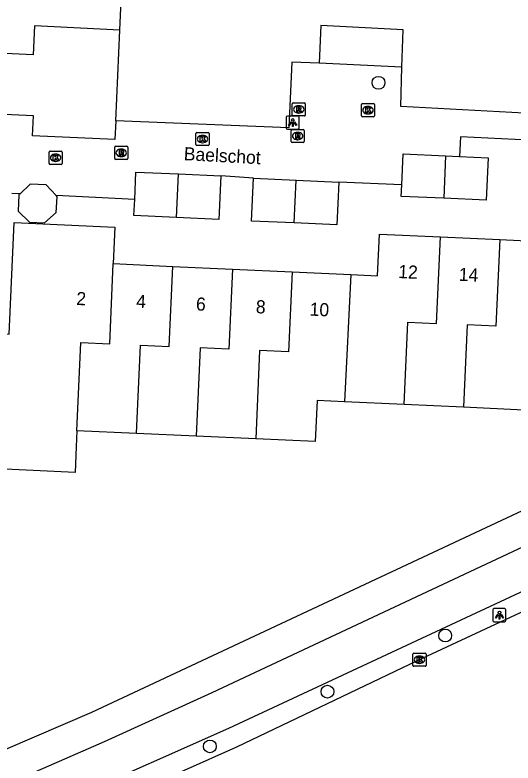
# Model space of a CAD drawing. Extents: x 162990 to 165007, y 383433 to 384336.
# Drawn here: x 164708.8 to 164746.9, y 383580.7 to 383637.8 of the extents above; entities that cross this region are included whole.
import ezdxf

# ---------------------------------------------------------------- set-up
doc = ezdxf.new("R2010")
doc.units = 0
for name, color, linetype in [('IMGEO_Boom', 7, 'Continuous'), ('IMGEO_Fietspad_open', 7, 'Continuous'), ('IMGEO_Kolk', 7, 'Continuous'), ('IMGEO_Lichtpunt', 7, 'Continuous'), ('IMGEO_Openbare_ruimte_label', 7, 'Continuous'), ('IMGEO_Pand', 7, 'Continuous'), ('IMGEO_Pand_nummerreeks', 7, 'Continuous'), ('IMGEO_Rijbaan_lokaal_open', 7, 'Continuous'), ('IMGEO_Rioolput', 7, 'Continuous'), ('IMGEO_Voetpad_open', 7, 'Continuous')]:
    doc.layers.add(name, color=color, linetype=linetype)

msp = doc.modelspace()

# ---------------------------------------------------------------- linework, layer by layer
at = {"layer": 'IMGEO_Boom'}
for centre in [(164736.575, 383632.598), (164741.672, 383590.394), (164732.675, 383586.109), (164723.69, 383581.926)]:
    msp.add_circle(centre, 0.489, dxfattribs=at)
at = {"layer": 'IMGEO_Fietspad_open'}
for points in [[(164782.955, 383613.721), (164775.979, 383610.452), (164723.841, 383586.022), (164715.619, 383582.266), (164697.005, 383574.149), (164624.456, 383545.272), (164601.566, 383536.821), (164581.978, 383530.273), (164571.881, 383527.171), (164553.277, 383521.733), (164543.609, 383519.259), (164542.439, 383519.028)], [(164713.088, 383577.988), (164725.136, 383583.309), (164759.492, 383599.331)]]:
    msp.add_lwpolyline(points, dxfattribs=at)
at = {"layer": 'IMGEO_Kolk'}
for p, q in [((164735.273, 383630.082), (164735.273, 383630.934)), ((164735.348, 383631.008), (164736.2, 383631.008)), ((164735.761, 383630.788), (164735.786, 383630.788)), ((164736.274, 383630.934), (164736.274, 383630.082)), ((164735.784, 383630.228), (164735.759, 383630.228)), ((164736.2, 383630.008), (164735.348, 383630.008)), ((164722.628, 383627.878), (164722.628, 383628.73)), ((164722.703, 383628.804), (164723.555, 383628.804)), ((164723.116, 383628.584), (164723.141, 383628.584)), ((164723.629, 383628.73), (164723.629, 383627.878)), ((164723.139, 383628.024), (164723.114, 383628.024)), ((164711.4, 383626.447), (164711.4, 383627.299)), ((164711.475, 383627.373), (164712.327, 383627.373)), ((164712.401, 383627.299), (164712.401, 383626.447)), ((164723.555, 383627.804), (164722.703, 383627.804)), ((164711.888, 383627.153), (164711.913, 383627.153)), ((164712.327, 383626.373), (164711.475, 383626.373)), ((164711.911, 383626.593), (164711.886, 383626.593)), ((164739.28, 383589.044), (164740.132, 383589.044)), ((164739.205, 383588.118), (164739.205, 383588.97)), ((164739.693, 383588.824), (164739.718, 383588.824)), ((164740.206, 383588.97), (164740.206, 383588.118)), ((164740.132, 383588.044), (164739.28, 383588.044)), ((164739.716, 383588.264), (164739.691, 383588.264))]:
    msp.add_line(p, q, dxfattribs=at)
for points in [[(164735.273, 383630.082), (164735.273, 383630.934)], [(164735.348, 383631.008), (164736.2, 383631.008)], [(164736.274, 383630.934), (164736.274, 383630.082)], [(164735.594, 383630.708), (164735.717, 383630.708), (164735.717, 383630.557), (164735.847, 383630.708), (164736.011, 383630.708), (164735.865, 383630.557), (164736.018, 383630.308), (164735.866, 383630.308), (164735.781, 383630.472), (164735.717, 383630.405), (164735.717, 383630.308), (164735.594, 383630.308), (164735.594, 383630.708)], [(164736.2, 383630.008), (164735.348, 383630.008)], [(164722.628, 383627.878), (164722.628, 383628.73)], [(164722.703, 383628.804), (164723.555, 383628.804)], [(164722.949, 383628.504), (164723.072, 383628.504), (164723.072, 383628.353), (164723.202, 383628.504), (164723.366, 383628.504), (164723.22, 383628.353), (164723.373, 383628.104), (164723.221, 383628.104), (164723.136, 383628.268), (164723.072, 383628.201), (164723.072, 383628.104), (164722.949, 383628.104), (164722.949, 383628.504)], [(164723.629, 383628.73), (164723.629, 383627.878)], [(164711.4, 383626.447), (164711.4, 383627.299)], [(164711.475, 383627.373), (164712.327, 383627.373)], [(164712.401, 383627.299), (164712.401, 383626.447)], [(164723.555, 383627.804), (164722.703, 383627.804)], [(164711.721, 383627.073), (164711.844, 383627.073), (164711.844, 383626.922), (164711.974, 383627.073), (164712.138, 383627.073), (164711.992, 383626.922), (164712.145, 383626.673), (164711.993, 383626.673), (164711.908, 383626.837), (164711.844, 383626.77), (164711.844, 383626.673), (164711.721, 383626.673), (164711.721, 383627.073)], [(164712.327, 383626.373), (164711.475, 383626.373)], [(164739.28, 383589.044), (164740.132, 383589.044)], [(164739.205, 383588.118), (164739.205, 383588.97)], [(164739.526, 383588.744), (164739.649, 383588.744), (164739.649, 383588.593), (164739.779, 383588.744), (164739.943, 383588.744), (164739.797, 383588.593), (164739.95, 383588.344), (164739.798, 383588.344), (164739.713, 383588.508), (164739.649, 383588.441), (164739.649, 383588.344), (164739.526, 383588.344), (164739.526, 383588.744)], [(164740.206, 383588.97), (164740.206, 383588.118)], [(164740.132, 383588.044), (164739.28, 383588.044)]]:
    msp.add_lwpolyline(points, dxfattribs=at)
for centre, start, end in [((164735.35, 383630.932), 91.552, 178.448), ((164735.35, 383630.932), 91.552, 178.448), ((164736.198, 383630.932), 1.552, 88.448), ((164736.198, 383630.932), 1.552, 88.448), ((164735.35, 383630.084), 181.552, 268.448), ((164735.35, 383630.084), 181.552, 268.448), ((164736.198, 383630.084), 271.552, 358.448), ((164736.198, 383630.084), 271.552, 358.448), ((164722.705, 383628.728), 91.552, 178.448), ((164722.705, 383628.728), 91.552, 178.448), ((164723.553, 383628.728), 1.552, 88.448), ((164723.553, 383628.728), 1.552, 88.448), ((164722.705, 383627.88), 181.552, 268.448), ((164722.705, 383627.88), 181.552, 268.448), ((164723.553, 383627.88), 271.552, 358.448), ((164723.553, 383627.88), 271.552, 358.448), ((164711.477, 383627.297), 91.552, 178.448), ((164711.477, 383627.297), 91.552, 178.448), ((164712.325, 383627.297), 1.552, 88.448), ((164712.325, 383627.297), 1.552, 88.448), ((164711.477, 383626.449), 181.552, 268.448), ((164711.477, 383626.449), 181.552, 268.448), ((164712.325, 383626.449), 271.552, 358.448), ((164712.325, 383626.449), 271.552, 358.448), ((164739.282, 383588.968), 91.552, 178.448), ((164739.282, 383588.968), 91.552, 178.448), ((164740.13, 383588.968), 1.552, 88.448), ((164740.13, 383588.968), 1.552, 88.448), ((164739.282, 383588.12), 181.552, 268.448), ((164739.282, 383588.12), 181.552, 268.448), ((164740.13, 383588.12), 271.552, 358.448), ((164740.13, 383588.12), 271.552, 358.448)]:
    msp.add_arc(centre, 0.0765, start, end, dxfattribs=at)
for centre, major_axis, ratio, start_param, end_param in [((164735.76, 383630.508), (-0.387, 0.002), 0.722429, 4.712389, 7.853982), ((164735.785, 383630.508), (-0.39, 0.002), 0.717154, 1.570796, 4.712389), ((164723.115, 383628.304), (-0.387, 0.002), 0.722429, 4.712389, 7.853982), ((164723.14, 383628.304), (-0.39, 0.002), 0.717154, 1.570796, 4.712389), ((164711.887, 383626.873), (-0.387, 0.002), 0.722429, 4.712389, 7.853982), ((164711.912, 383626.873), (-0.39, 0.002), 0.717154, 1.570796, 4.712389), ((164739.692, 383588.544), (-0.387, 0.002), 0.722429, 4.712389, 7.853982), ((164739.717, 383588.544), (-0.39, 0.002), 0.717154, 1.570796, 4.712389)]:
    msp.add_ellipse(centre, major_axis=major_axis, ratio=ratio, start_param=start_param, end_param=end_param, dxfattribs=at)
at = {"layer": 'IMGEO_Lichtpunt'}
for p, q in [((164729.522, 383629.966), (164729.522, 383629.159)), ((164729.522, 383629.966), (164729.522, 383629.159)), ((164730.424, 383630.061), (164729.616, 383630.061)), ((164730.424, 383630.061), (164729.616, 383630.061)), ((164730.518, 383629.159), (164730.518, 383629.966)), ((164730.518, 383629.159), (164730.518, 383629.966)), ((164729.616, 383629.065), (164730.424, 383629.065)), ((164729.616, 383629.065), (164730.424, 383629.065)), ((164746.218, 383592.447), (164745.41, 383592.447)), ((164746.218, 383592.447), (164745.41, 383592.447)), ((164745.316, 383592.352), (164745.316, 383591.545)), ((164745.316, 383592.352), (164745.316, 383591.545)), ((164746.312, 383591.545), (164746.312, 383592.352)), ((164746.312, 383591.545), (164746.312, 383592.352)), ((164745.41, 383591.451), (164746.218, 383591.451)), ((164745.41, 383591.451), (164746.218, 383591.451))]:
    msp.add_line(p, q, dxfattribs=at)
for points in [[(164729.896, 383629.63), (164729.935, 383629.602), (164729.747, 383629.34), (164729.709, 383629.367), (164729.896, 383629.63)], [(164729.998, 383629.582), (164730.045, 383629.582), (164730.045, 383629.26), (164729.998, 383629.26), (164729.998, 383629.582)], [(164730.108, 383629.602), (164730.146, 383629.629), (164730.333, 383629.367), (164730.294, 383629.339), (164730.108, 383629.602)], [(164745.69, 383592.016), (164745.729, 383591.988), (164745.541, 383591.726), (164745.503, 383591.753), (164745.69, 383592.016)], [(164745.792, 383591.968), (164745.839, 383591.968), (164745.839, 383591.646), (164745.792, 383591.646), (164745.792, 383591.968)], [(164745.902, 383591.988), (164745.94, 383592.015), (164746.127, 383591.753), (164746.088, 383591.725), (164745.902, 383591.988)]]:
    msp.add_lwpolyline(points, dxfattribs=at)
for centre in [(164730.021, 383629.764), (164745.815, 383592.15)]:
    msp.add_circle(centre, 0.0994, dxfattribs=at)
for centre, start, end in [((164729.616, 383629.966), 90, 180), ((164729.616, 383629.966), 90, 180), ((164730.424, 383629.966), 0, 90), ((164730.424, 383629.966), 0, 90), ((164729.616, 383629.159), 180, 270), ((164729.616, 383629.159), 180, 270), ((164730.424, 383629.159), 270, 0), ((164730.424, 383629.159), 270, 360), ((164745.41, 383592.352), 90, 180), ((164745.41, 383592.352), 90, 180), ((164746.218, 383592.352), 0, 90), ((164746.218, 383592.352), 0, 90), ((164745.41, 383591.545), 180, 270), ((164745.41, 383591.545), 180, 270), ((164746.218, 383591.545), 270, 0), ((164746.218, 383591.545), 270, 360)]:
    msp.add_arc(centre, 0.0946, start, end, dxfattribs=at)
at = {"layer": 'IMGEO_Pand'}
for points in [[(164716.815, 383636.63), (164717.024, 383641.143)], [(164716.815, 383636.63), (164710.293, 383636.936), (164710.191, 383634.738), (164703.711, 383635.043)], [(164716.492, 383629.687), (164716.815, 383636.63)], [(164738.36, 383633.79), (164738.463, 383636.653), (164732.176, 383636.982), (164732.045, 383634.1)], [(164738.36, 383633.79), (164732.045, 383634.1)], [(164716.492, 383629.687), (164716.426, 383628.267), (164710.134, 383628.56), (164710.204, 383630.069), (164703.494, 383630.381)], [(164738.353, 383624.807), (164738.461, 383627.178), (164741.705, 383627.03)], [(164741.705, 383627.03), (164741.56, 383623.779)], [(164742.772, 383626.981), (164744.952, 383626.882), (164744.804, 383623.631), (164741.56, 383623.779)], [(164741.705, 383627.03), (164742.772, 383626.981)], [(164717.946, 383623.695), (164718.041, 383625.787), (164721.285, 383625.64)], [(164721.135, 383622.315), (164721.285, 383625.64)], [(164721.285, 383625.64), (164724.53, 383625.492)], [(164724.53, 383625.492), (164724.378, 383622.167), (164721.135, 383622.315)], [(164730.135, 383621.894), (164726.872, 383622.043), (164727.021, 383625.317)], [(164727.021, 383625.317), (164730.282, 383625.169)], [(164730.135, 383621.894), (164730.282, 383625.169)], [(164733.546, 383625.02), (164733.397, 383621.745), (164730.135, 383621.894)], [(164730.282, 383625.169), (164733.546, 383625.02)], [(164711.939, 383623.981), (164711.187, 383624.8), (164709.955, 383624.858), (164709.184, 383624.112)], [(164741.56, 383623.779), (164738.313, 383623.927), (164738.353, 383624.807)], [(164709.184, 383624.112), (164709.102, 383624.032), (164709.041, 383622.796), (164709.899, 383621.955), (164711.042, 383621.903), (164711.944, 383622.699), (164712.014, 383623.899), (164711.939, 383623.981)], [(164721.135, 383622.315), (164717.89, 383622.463), (164717.946, 383623.695)], [(164713.532, 383606.029), (164713.476, 383604.795), (164713.388, 383602.85), (164706.421, 383603.167), (164706.509, 383605.112), (164706.89, 383613.484), (164708.359, 383613.417), (164708.746, 383621.938), (164716.438, 383621.588), (164716.311, 383618.791)], [(164734.462, 383617.964), (164736.5, 383617.871), (164736.645, 383621.042), (164741.318, 383620.829)], [(164738.535, 383608.028), (164738.82, 383614.314), (164741.018, 383614.214), (164741.318, 383620.829)], [(164741.318, 383620.829), (164745.842, 383620.623)], [(164745.842, 383620.623), (164745.542, 383614.008), (164743.344, 383614.108), (164743.059, 383607.821)], [(164745.842, 383620.623), (164750.514, 383620.41), (164750.213, 383613.795), (164751.265, 383613.747), (164751.112, 383610.395), (164747.823, 383610.545), (164747.689, 383607.61), (164743.059, 383607.821)], [(164713.532, 383606.029), (164713.837, 383612.776), (164716.035, 383612.675), (164716.311, 383618.791)], [(164716.311, 383618.791), (164720.865, 383618.583)], [(164718.085, 383605.821), (164718.39, 383612.568), (164720.588, 383612.468), (164720.865, 383618.583)], [(164720.865, 383618.583), (164725.416, 383618.376)], [(164725.416, 383618.376), (164725.14, 383612.26), (164722.942, 383612.365), (164722.637, 383605.614)], [(164725.416, 383618.376), (164729.967, 383618.169)], [(164729.967, 383618.169), (164729.692, 383612.052), (164727.494, 383612.16), (164727.189, 383605.406)], [(164729.967, 383618.169), (164734.462, 383617.964)], [(164734.462, 383617.964), (164733.977, 383608.235)], [(164733.977, 383608.235), (164731.882, 383608.331), (164731.739, 383605.199), (164727.189, 383605.406)], [(164738.535, 383608.028), (164733.977, 383608.235)], [(164743.059, 383607.821), (164738.535, 383608.028)], [(164718.085, 383605.821), (164713.532, 383606.029)], [(164722.637, 383605.614), (164718.085, 383605.821)], [(164727.189, 383605.406), (164722.637, 383605.614)]]:
    msp.add_lwpolyline(points, dxfattribs=at)
at = {"layer": 'IMGEO_Rijbaan_lokaal_open'}
msp.add_lwpolyline([(164760.087, 383598.027), (164739.537, 383588.464), (164725.733, 383581.878), (164713.73, 383576.534)], dxfattribs=at)
at = {"layer": 'IMGEO_Rioolput'}
for p, q in [((164729.981, 383630.14), (164729.981, 383630.992)), ((164730.056, 383631.066), (164730.908, 383631.066)), ((164730.469, 383630.846), (164730.494, 383630.846)), ((164730.982, 383630.992), (164730.982, 383630.14)), ((164730.492, 383630.286), (164730.467, 383630.286)), ((164730.908, 383630.066), (164730.056, 383630.066)), ((164729.969, 383629.034), (164730.821, 383629.034)), ((164729.894, 383628.108), (164729.894, 383628.96)), ((164730.382, 383628.814), (164730.407, 383628.814)), ((164730.895, 383628.96), (164730.895, 383628.108)), ((164730.821, 383628.034), (164729.969, 383628.034)), ((164730.405, 383628.254), (164730.38, 383628.254)), ((164716.417, 383626.824), (164716.417, 383627.676)), ((164716.492, 383627.75), (164717.344, 383627.75)), ((164716.905, 383627.53), (164716.93, 383627.53)), ((164717.418, 383627.676), (164717.418, 383626.824)), ((164717.344, 383626.75), (164716.492, 383626.75)), ((164716.928, 383626.97), (164716.903, 383626.97))]:
    msp.add_line(p, q, dxfattribs=at)
for points in [[(164729.981, 383630.14), (164729.981, 383630.992)], [(164730.056, 383631.066), (164730.908, 383631.066)], [(164730.57, 383630.764), (164730.318, 383630.766), (164730.318, 383630.366)], [(164730.982, 383630.992), (164730.982, 383630.14)], [(164730.318, 383630.366), (164730.442, 383630.366), (164730.442, 383630.528), (164730.453, 383630.528)], [(164730.496, 383630.685), (164730.442, 383630.685), (164730.442, 383630.604)], [(164730.442, 383630.604), (164730.494, 383630.604)], [(164730.5, 383630.499), (164730.571, 383630.366), (164730.711, 383630.366), (164730.646, 383630.492)], [(164730.908, 383630.066), (164730.056, 383630.066)], [(164729.969, 383629.034), (164730.821, 383629.034)], [(164729.894, 383628.108), (164729.894, 383628.96)], [(164730.483, 383628.732), (164730.231, 383628.734), (164730.231, 383628.334)], [(164730.231, 383628.334), (164730.355, 383628.334), (164730.355, 383628.496), (164730.366, 383628.496)], [(164730.409, 383628.653), (164730.355, 383628.653), (164730.355, 383628.572)], [(164730.355, 383628.572), (164730.407, 383628.572)], [(164730.413, 383628.467), (164730.484, 383628.334), (164730.624, 383628.334), (164730.559, 383628.46)], [(164730.895, 383628.96), (164730.895, 383628.108)], [(164730.821, 383628.034), (164729.969, 383628.034)], [(164716.417, 383626.824), (164716.417, 383627.676)], [(164716.492, 383627.75), (164717.344, 383627.75)], [(164717.006, 383627.448), (164716.754, 383627.45), (164716.754, 383627.05)], [(164716.932, 383627.369), (164716.878, 383627.369), (164716.878, 383627.288)], [(164716.878, 383627.288), (164716.93, 383627.288)], [(164717.418, 383627.676), (164717.418, 383626.824)], [(164717.344, 383626.75), (164716.492, 383626.75)], [(164716.754, 383627.05), (164716.878, 383627.05), (164716.878, 383627.212), (164716.889, 383627.212)], [(164716.936, 383627.183), (164717.007, 383627.05), (164717.147, 383627.05), (164717.082, 383627.176)]]:
    msp.add_lwpolyline(points, dxfattribs=at)
for centre, radius, start, end in [((164730.058, 383630.99), 0.0765, 91.552, 178.448), ((164730.058, 383630.99), 0.0765, 91.552, 178.448), ((164730.569, 383630.654), 0.109, 350.3612, 89.416), ((164730.906, 383630.99), 0.0765, 1.552, 88.448), ((164730.906, 383630.99), 0.0765, 1.552, 88.448), ((164730.452, 383630.475), 0.0533, 26.0293, 88.6989), ((164730.478, 383630.793), 0.19, 274.7715, 282.9687), ((164730.502, 383630.589), 0.0964, 77.0061, 93.1865), ((164730.516, 383630.646), 0.0378, 276.6634, 79.6772), ((164730.567, 383630.654), 0.112, 277.5842, 350.9817), ((164730.551, 383630.439), 0.108, 29.5134, 73.7905), ((164730.058, 383630.142), 0.0765, 181.552, 268.448), ((164730.058, 383630.142), 0.0765, 181.552, 268.448), ((164730.906, 383630.142), 0.0765, 271.552, 358.448), ((164730.906, 383630.142), 0.0765, 271.552, 358.448), ((164729.971, 383628.958), 0.0765, 91.552, 178.448), ((164729.971, 383628.958), 0.0765, 91.552, 178.448), ((164730.819, 383628.958), 0.0765, 1.552, 88.448), ((164730.819, 383628.958), 0.0765, 1.552, 88.448), ((164730.365, 383628.443), 0.0533, 26.0293, 88.6989), ((164730.391, 383628.761), 0.19, 274.7715, 282.9687), ((164730.415, 383628.557), 0.0964, 77.0061, 93.1865), ((164730.429, 383628.614), 0.0378, 276.6634, 79.6772), ((164730.482, 383628.622), 0.109, 350.3612, 89.416), ((164730.48, 383628.622), 0.112, 277.5842, 350.9817), ((164730.464, 383628.407), 0.108, 29.5134, 73.7905), ((164729.971, 383628.11), 0.0765, 181.552, 268.448), ((164729.971, 383628.11), 0.0765, 181.552, 268.448), ((164730.819, 383628.11), 0.0765, 271.552, 358.448), ((164730.819, 383628.11), 0.0765, 271.552, 358.448), ((164716.494, 383627.674), 0.0765, 91.552, 178.448), ((164716.494, 383627.674), 0.0765, 91.552, 178.448), ((164716.914, 383627.477), 0.19, 274.7715, 282.9687), ((164716.938, 383627.273), 0.0964, 77.0061, 93.1865), ((164716.952, 383627.33), 0.0378, 276.6634, 79.6772), ((164717.005, 383627.338), 0.109, 350.3612, 89.416), ((164717.003, 383627.338), 0.112, 277.5842, 350.9817), ((164717.342, 383627.674), 0.0765, 1.552, 88.448), ((164717.342, 383627.674), 0.0765, 1.552, 88.448), ((164716.494, 383626.826), 0.0765, 181.552, 268.448), ((164716.494, 383626.826), 0.0765, 181.552, 268.448), ((164716.888, 383627.159), 0.0533, 26.0293, 88.6989), ((164716.987, 383627.123), 0.108, 29.5134, 73.7905), ((164717.342, 383626.826), 0.0765, 271.552, 358.448), ((164717.342, 383626.826), 0.0765, 271.552, 358.448)]:
    msp.add_arc(centre, radius, start, end, dxfattribs=at)
for centre, major_axis, ratio, start_param, end_param in [((164730.468, 383630.566), (-0.387, 0.002), 0.722429, 4.712389, 7.853982), ((164730.493, 383630.566), (-0.39, 0.002), 0.717154, 1.570796, 4.712389), ((164730.381, 383628.534), (-0.387, 0.002), 0.722429, 4.712389, 7.853982), ((164730.406, 383628.534), (-0.39, 0.002), 0.717154, 1.570796, 4.712389), ((164716.904, 383627.25), (-0.387, 0.002), 0.722429, 4.712389, 7.853982), ((164716.929, 383627.25), (-0.39, 0.002), 0.717154, 1.570796, 4.712389)]:
    msp.add_ellipse(centre, major_axis=major_axis, ratio=ratio, start_param=start_param, end_param=end_param, dxfattribs=at)
at = {"layer": 'IMGEO_Voetpad_open'}
for points in [[(164732.045, 383634.1), (164729.948, 383634.184), (164729.728, 383629.155), (164716.492, 383629.687)], [(164756.181, 383629.546), (164756.194, 383629.82), (164738.276, 383630.781), (164738.36, 383633.79)], [(164753.283, 383627.965), (164742.839, 383628.472), (164742.772, 383626.981)], [(164727.021, 383625.317), (164724.53, 383625.492)], [(164738.353, 383624.807), (164733.546, 383625.02)], [(164709.184, 383624.112), (164708.551, 383624.142)], [(164717.946, 383623.695), (164711.939, 383623.981)], [(164705.882, 383580.773), (164714.683, 383584.548), (164762.855, 383607.105)]]:
    msp.add_lwpolyline(points, dxfattribs=at)

# ---------------------------------------------------------------- texts
at = {"layer": 'IMGEO_Openbare_ruimte_label'}
msp.add_text('Baelschot', height=1, rotation=356.9059, dxfattribs=at).set_placement((164721.68, 383626.696))
at = {"layer": 'IMGEO_Pand_nummerreeks'}
for s, rotation, p in [('12', 357.3909, (164738.069, 383617.694)), ('14', 357.3909, (164742.695, 383617.483)), ('2', 357.393, (164713.466, 383615.638)), ('4', 357.3917, (164718.04, 383615.429)), ('6', 357.3917, (164722.61, 383615.22)), ('8', 357.3917, (164727.185, 383615.011)), ('10', 357.3917, (164731.295, 383614.824))]:
    msp.add_text(s, height=1, rotation=rotation, dxfattribs=at).set_placement(p)

doc.saveas('drawing.dxf')
